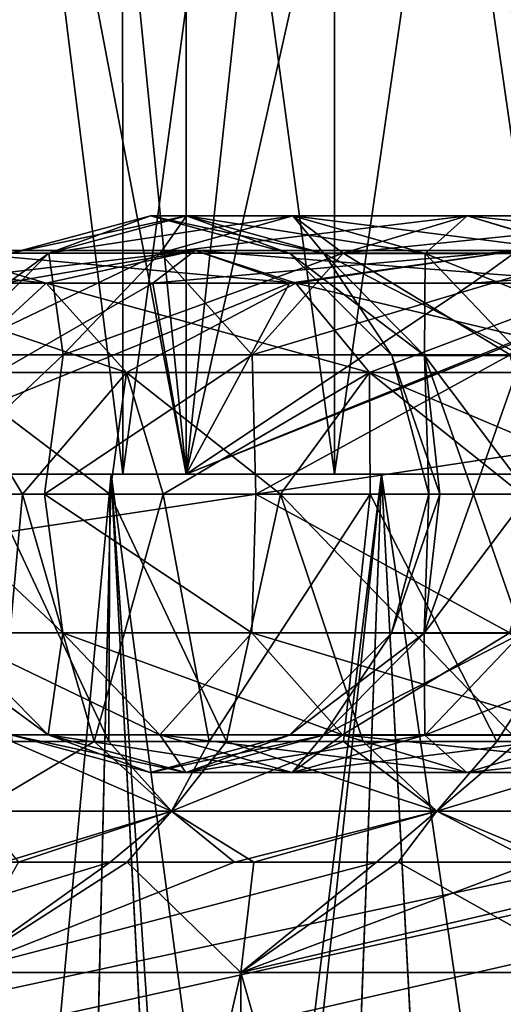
# Model space of a CAD drawing. Header units: metres. Extents: x -104 to 104, y -111 to 38.
# Tile 833 of 848: x 67.77 to 69.16, y 14.98 to 17.81. Entities that reach past the tile are written whole.
import ezdxf

# ---------------------------------------------------------------- set-up
doc = ezdxf.new("R2010")
doc.units = ezdxf.units.M
doc.layers.add('solid_509367_AD153', color=7, linetype='CONTINUOUS')

msp = doc.modelspace()

# ---------------------------------------------------------------- linework, layer by layer
at = {"layer": 'solid_509367_AD153'}
for points in [[(68.253166, 16.5, 7.651943), (67.704399, 22, 7.01426), (67.204811, 22, 6.337351)], [(67.204811, 16.5, 6.337351), (68.253166, 16.5, 7.651943), (67.204811, 22, 6.337351)], [(67.204811, 16.5, -6.337351), (67.704399, 22, -7.01426), (68.253166, 22, -7.651943)], [(68.253166, 16.5, -7.651943), (67.204811, 16.5, -6.337351), (68.253166, 22, -7.651943)], [(68.253166, 16.5, 7.651943), (68.253166, 22, 7.651943), (67.704399, 22, 7.01426)], [(69.485741, 16.5, 8.795604), (68.848053, 22, 8.246834), (68.253166, 22, 7.651943)], [(68.253166, 16.5, 7.651943), (69.485741, 16.5, 8.795604), (68.253166, 22, 7.651943)], [(68.253166, 16.5, -7.651943), (68.253166, 22, -7.651943), (68.848053, 22, -8.246834)], [(68.253166, 16.5, -7.651943), (68.848053, 22, -8.246834), (69.485741, 22, -8.795604)], [(69.485741, 16.5, -8.795604), (68.253166, 16.5, -7.651943), (69.485741, 22, -8.795604)], [(69.485741, 16.5, 8.795604), (69.485741, 22, 8.795604), (68.848053, 22, 8.246834)], [(67.507935, 16.5, -7.167895), (68.071373, 16.5, -7.822324), (67.508942, 21, -7.170133)], [(67.507935, 16.5, 7.167895), (67.508942, 21, 7.170133), (68.069199, 21, 7.82044)], [(68.071373, 16.5, 7.822324), (67.507935, 16.5, 7.167895), (68.069199, 21, 7.82044)], [(68.071373, 16.5, -7.822324), (68.069199, 21, -7.82044), (67.508942, 21, -7.170133)], [(68.679474, 16.5, -8.4313), (68.679558, 21, -8.430799), (68.069199, 21, -7.82044)], [(68.071373, 16.5, -7.822324), (68.679474, 16.5, -8.4313), (68.069199, 21, -7.82044)], [(68.071373, 16.5, 7.822324), (68.069199, 21, 7.82044), (68.679558, 21, 8.430799)], [(68.679474, 16.5, 8.4313), (68.071373, 16.5, 7.822324), (68.679558, 21, 8.430799)], [(68.679474, 16.5, -8.4313), (69.328087, 16.5, -8.989111), (68.679558, 21, -8.430799)], [(68.679474, 16.5, 8.4313), (68.679558, 21, 8.430799), (69.329865, 21, 8.991062)], [(69.328087, 16.5, 8.989111), (68.679474, 16.5, 8.4313), (69.329865, 21, 8.991062)], [(69.328087, 16.5, -8.989111), (69.329865, 21, -8.991062), (68.679558, 21, -8.430799)], [(-88.5, -7.5, -19), (-88.5, 19.5, -19), (88.5, 19.5, -19)], [(-36.57795, -7.5, -19), (-88.5, -7.5, -19), (88.5, 19.5, -19)], [(-34.248123, -7.626659, -19), (-36.57795, -7.5, -19), (88.5, 19.5, -19)], [(-31.945723, -8.004942, -19), (-34.248123, -7.626659, -19), (88.5, 19.5, -19)], [(31.945723, -8.004942, -19), (-31.945723, -8.004942, -19), (88.5, 19.5, -19)], [(88.5, -7.5, 19), (17.197384, 19.5, 19), (18.989754, 17.759771, 19)], [(88.5, -7.5, 19), (88.5, 19.5, 19), (17.197384, 19.5, 19)], [(34.248119, -7.626659, -19), (31.945723, -8.004942, -19), (88.5, 19.5, -19)], [(36.57795, -7.5, -19), (34.248119, -7.626659, -19), (88.5, 19.5, -19)], [(88.5, -7.5, -19), (36.57795, -7.5, -19), (88.5, 19.5, -19)], [(88.5, -7.5, 19), (18.989754, 17.759771, 19), (20.601439, 15.860648, 19)], [(67.858086, 17.135294, 1.368745), (68.150841, 17.242264), (67.750366, 17.135294)], [(68.253632, 17.242264, -1.306097), (67.750366, 17.135294), (68.150841, 17.242264)], [(67.858086, 17.135294, -1.368745), (67.750366, 17.135294), (68.253632, 17.242264, -1.306097)], [(67.858086, 17.135294, 1.368745), (68.253632, 17.242264, 1.306097), (68.150841, 17.242264)], [(67.858086, 17.135294, 1.368745), (68.178604, 17.135294, 2.703787), (68.253632, 17.242264, 1.306097)], [(67.858086, 17.135294, -1.368745), (68.253632, 17.242264, -1.306097), (68.559471, 17.242264, -2.580033)], [(68.178604, 17.135294, -2.703787), (67.858086, 17.135294, -1.368745), (68.559471, 17.242264, -2.580033)], [(68.253632, 17.242264, 1.306097), (68.551086, 17.134457), (68.150841, 17.242264)], [(68.648949, 17.134457, -1.243484), (68.150841, 17.242264), (68.551086, 17.134457)], [(68.253632, 17.242264, -1.306097), (68.150841, 17.242264), (68.648949, 17.134457, -1.243484)], [(68.178604, 17.135294, 2.703787), (68.559471, 17.242264, 2.580033), (68.253632, 17.242264, 1.306097)], [(68.178604, 17.135294, 2.703787), (68.704018, 17.135294, 3.972252), (68.559471, 17.242264, 2.580033)], [(68.178604, 17.135294, -2.703787), (68.559471, 17.242264, -2.580033), (69.060844, 17.242264, -3.79044)], [(68.704018, 17.135294, -3.972252), (68.178604, 17.135294, -2.703787), (69.060844, 17.242264, -3.79044)], [(68.253632, 17.242264, 1.306097), (68.648949, 17.134457, 1.243484), (68.551086, 17.134457)], [(68.253632, 17.242264, 1.306097), (68.559471, 17.242264, 2.580033), (68.648949, 17.134457, 1.243484)], [(68.253632, 17.242264, -1.306097), (68.648949, 17.134457, -1.243484), (68.940132, 17.134457, -2.456349)], [(68.559471, 17.242264, -2.580033), (68.253632, 17.242264, -1.306097), (68.940132, 17.134457, -2.456349)], [(68.559471, 17.242264, 2.580033), (68.940132, 17.134457, 2.456349), (68.648949, 17.134457, 1.243484)], [(68.559471, 17.242264, 2.580033), (69.060844, 17.242264, 3.79044), (68.940132, 17.134457, 2.456349)], [(68.704018, 17.135294, 3.972252), (69.060844, 17.242264, 3.79044), (68.559471, 17.242264, 2.580033)], [(68.559471, 17.242264, -2.580033), (68.940132, 17.134457, -2.456349), (69.417465, 17.134457, -3.608731)], [(69.060844, 17.242264, -3.79044), (68.559471, 17.242264, -2.580033), (69.417465, 17.134457, -3.608731)], [(68.704018, 17.135294, 3.972252), (69.421394, 17.135294, 5.142908), (69.060844, 17.242264, 3.79044)], [(68.704018, 17.135294, -3.972252), (69.060844, 17.242264, -3.79044), (69.745384, 17.242264, -4.907515)], [(69.421394, 17.135294, -5.142908), (68.704018, 17.135294, -3.972252), (69.745384, 17.242264, -4.907515)], [(69.060844, 17.242264, 3.79044), (69.417465, 17.134457, 3.608731), (68.940132, 17.134457, 2.456349)], [(69.060844, 17.242264, 3.79044), (69.745384, 17.242264, 4.907515), (69.417465, 17.134457, 3.608731)], [(69.421394, 17.135294, 5.142908), (69.745384, 17.242264, 4.907515), (69.060844, 17.242264, 3.79044)], [(69.060844, 17.242264, -3.79044), (69.417465, 17.134457, -3.608731), (70.069199, 17.134457, -4.672254)], [(69.745384, 17.242264, -4.907515), (69.060844, 17.242264, -3.79044), (70.069199, 17.134457, -4.672254)], [(66.99205, 17.142265, 2.932814), (67.326805, 17.0483, 2.829556), (67.850983, 17.0483, 4.165146)], [(67.535362, 17.142265, 4.317143), (66.99205, 17.142265, 2.932814), (67.850983, 17.0483, 4.165146)], [(67.535362, 17.142265, -4.317143), (67.850983, 17.0483, -4.165146), (67.326805, 17.0483, -2.829556)], [(67.858086, 17.135294, -1.368745), (67.457176, 16.842264), (67.750366, 17.135294)], [(67.568512, 16.842264, -1.414609), (67.457176, 16.842264), (67.858086, 17.135294, -1.368745)], [(68.278923, 17.142265, 5.605035), (68.15757, 17.048483, 6.041017), (67.474983, 17.048483, 4.963771)], [(68.278923, 17.142265, 5.605035), (67.474983, 17.048483, 4.963771), (67.535362, 17.142265, 4.317143)], [(67.535362, 17.142265, -4.317143), (67.729996, 17.048483, -5.40157), (68.278923, 17.142265, -5.605035)], [(67.535362, 17.142265, 4.317143), (67.850983, 17.0483, 4.165146), (68.568367, 17.0483, 5.407694)], [(68.278923, 17.142265, 5.605035), (67.535362, 17.142265, 4.317143), (68.568367, 17.0483, 5.407694)], [(67.535362, 17.142265, -4.317143), (68.278923, 17.142265, -5.605035), (67.850983, 17.0483, -4.165146)], [(67.568512, 16.842264, 1.414609), (67.858086, 17.135294, 1.368745), (67.750366, 17.135294)], [(67.568512, 16.842264, 1.414609), (67.899765, 16.842264, 2.794385), (67.858086, 17.135294, 1.368745)], [(67.568512, 16.842264, -1.414609), (67.858086, 17.135294, -1.368745), (68.178604, 17.135294, -2.703787)], [(67.899765, 16.842264, -2.794385), (67.568512, 16.842264, -1.414609), (68.178604, 17.135294, -2.703787)], [(68.278923, 17.142265, -5.605035), (67.729996, 17.048483, -5.40157), (68.549995, 17.048483, -6.548849)], [(68.278923, 17.142265, -5.605035), (68.568367, 17.0483, -5.407694), (67.850983, 17.0483, -4.165146)], [(67.899765, 16.842264, 2.794385), (68.178604, 17.135294, 2.703787), (67.858086, 17.135294, 1.368745)], [(67.899765, 16.842264, 2.794385), (68.442787, 16.842264, 4.105354), (68.178604, 17.135294, 2.703787)], [(67.899765, 16.842264, -2.794385), (68.178604, 17.135294, -2.703787), (68.704018, 17.135294, -3.972252)], [(68.442787, 16.842264, -4.105354), (67.899765, 16.842264, -2.794385), (68.704018, 17.135294, -3.972252)], [(69.206131, 17.142265, 6.767719), (69.075844, 17.048483, 7.139463), (68.15757, 17.048483, 6.041017)], [(69.206131, 17.142265, 6.767719), (68.15757, 17.048483, 6.041017), (68.278923, 17.142265, 5.605035)], [(68.442787, 16.842264, 4.105354), (68.704018, 17.135294, 3.972252), (68.178604, 17.135294, 2.703787)], [(68.278923, 17.142265, -5.605035), (68.549995, 17.048483, -6.548849), (69.206131, 17.142265, -6.767719)], [(68.278923, 17.142265, 5.605035), (68.568367, 17.0483, 5.407694), (69.462936, 17.0483, 6.529442)], [(69.206131, 17.142265, 6.767719), (68.278923, 17.142265, 5.605035), (69.462936, 17.0483, 6.529442)], [(68.278923, 17.142265, -5.605035), (69.206131, 17.142265, -6.767719), (68.568367, 17.0483, -5.407694)], [(68.442787, 16.842264, 4.105354), (69.184204, 16.842264, 5.315237), (68.704018, 17.135294, 3.972252)], [(68.442787, 16.842264, -4.105354), (68.704018, 17.135294, -3.972252), (69.421394, 17.135294, -5.142908)], [(69.184204, 16.842264, -5.315237), (68.442787, 16.842264, -4.105354), (69.421394, 17.135294, -5.142908)], [(69.206131, 17.142265, -6.767719), (68.549995, 17.048483, -6.548849), (69.606308, 17.048483, -7.65291)], [(68.648949, 17.134457, 1.243484), (68.843658, 16.840813), (68.551086, 17.134457)], [(68.93792, 16.840813, -1.197716), (68.551086, 17.134457), (68.843658, 16.840813)], [(68.648949, 17.134457, -1.243484), (68.551086, 17.134457), (68.93792, 16.840813, -1.197716)], [(69.206131, 17.142265, -6.767719), (69.462936, 17.0483, -6.529442), (68.568367, 17.0483, -5.407694)], [(68.648949, 17.134457, 1.243484), (68.93792, 16.840813, 1.197716), (68.843658, 16.840813)], [(68.648949, 17.134457, 1.243484), (68.940132, 17.134457, 2.456349), (68.93792, 16.840813, 1.197716)], [(68.648949, 17.134457, -1.243484), (68.93792, 16.840813, -1.197716), (69.218384, 16.840813, -2.36594)], [(68.940132, 17.134457, -2.456349), (68.648949, 17.134457, -1.243484), (69.218384, 16.840813, -2.36594)], [(69.184204, 16.842264, 5.315237), (69.421394, 17.135294, 5.142908), (68.704018, 17.135294, 3.972252)], [(68.940132, 17.134457, 2.456349), (69.218384, 16.840813, 2.36594), (68.93792, 16.840813, 1.197716)], [(68.940132, 17.134457, 2.456349), (69.417465, 17.134457, 3.608731), (69.218384, 16.840813, 2.36594)], [(68.940132, 17.134457, -2.456349), (69.218384, 16.840813, -2.36594), (69.678146, 16.840813, -3.475907)], [(69.417465, 17.134457, -3.608731), (68.940132, 17.134457, -2.456349), (69.678146, 16.840813, -3.475907)], [(70.29628, 17.142265, 7.779223), (69.626564, 17.048483, 7.671109), (69.075844, 17.048483, 7.139463)], [(70.29628, 17.142265, 7.779223), (69.075844, 17.048483, 7.139463), (69.206131, 17.142265, 6.767719)], [(68.15757, 17.048483, 6.041017), (68.253166, 16.5, 7.651943), (67.204811, 16.5, 6.337351)], [(67.474983, 17.048483, 4.963771), (68.15757, 17.048483, 6.041017), (67.204811, 16.5, 6.337351)], [(68.549995, 17.048483, -6.548849), (67.204811, 16.5, -6.337351), (68.253166, 16.5, -7.651943)], [(68.549995, 17.048483, -6.548849), (67.729996, 17.048483, -5.40157), (67.204811, 16.5, -6.337351)], [(67.326805, 17.0483, 2.829556), (67.571686, 16.79163, 2.75402), (68.081871, 16.79163, 4.053957)], [(67.850983, 17.0483, 4.165146), (67.326805, 17.0483, 2.829556), (68.081871, 16.79163, 4.053957)], [(67.326805, 17.0483, -2.829556), (67.850983, 17.0483, -4.165146), (67.571686, 16.79163, -2.75402)], [(67.850983, 17.0483, -4.165146), (68.081871, 16.79163, -4.053957), (67.571686, 16.79163, -2.75402)], [(67.850983, 17.0483, 4.165146), (68.081871, 16.79163, 4.053957), (68.780106, 16.79163, 5.263334)], [(68.568367, 17.0483, 5.407694), (67.850983, 17.0483, 4.165146), (68.780106, 16.79163, 5.263334)], [(67.850983, 17.0483, -4.165146), (68.568367, 17.0483, -5.407694), (68.081871, 16.79163, -4.053957)], [(68.568367, 17.0483, -5.407694), (68.780106, 16.79163, -5.263334), (68.081871, 16.79163, -4.053957)], [(68.15757, 17.048483, 6.041017), (69.075844, 17.048483, 7.139463), (68.253166, 16.5, 7.651943)], [(69.626564, 17.048483, 7.671109), (69.485741, 16.5, 8.795604), (68.253166, 16.5, 7.651943)], [(69.075844, 17.048483, 7.139463), (69.626564, 17.048483, 7.671109), (68.253166, 16.5, 7.651943)], [(69.606308, 17.048483, -7.65291), (68.253166, 16.5, -7.651943), (69.485741, 16.5, -8.795604)], [(69.606308, 17.048483, -7.65291), (68.549995, 17.048483, -6.548849), (68.253166, 16.5, -7.651943)], [(68.568367, 17.0483, 5.407694), (68.780106, 16.79163, 5.263334), (69.650795, 16.79163, 6.355137)], [(69.462936, 17.0483, 6.529442), (68.568367, 17.0483, 5.407694), (69.650795, 16.79163, 6.355137)], [(68.568367, 17.0483, -5.407694), (69.462936, 17.0483, -6.529442), (68.780106, 16.79163, -5.263334)], [(69.462936, 17.0483, -6.529442), (69.650795, 16.79163, -6.355137), (68.780106, 16.79163, -5.263334)], [(67.899765, 16.842264, 2.794385), (67.474792, 16.442265, 1.50604), (67.845772, 16.442265, 2.971)], [(67.568512, 16.842264, 1.414609), (67.474792, 16.442265, 1.50604), (67.899765, 16.842264, 2.794385)], [(67.899765, 16.842264, -2.794385), (67.845772, 16.442265, -2.971), (67.474792, 16.442265, -1.50604)], [(67.899765, 16.842264, -2.794385), (67.474792, 16.442265, -1.50604), (67.568512, 16.842264, -1.414609)], [(68.442787, 16.842264, 4.105354), (67.845772, 16.442265, 2.971), (68.452812, 16.442265, 4.354918)], [(67.899765, 16.842264, 2.794385), (67.845772, 16.442265, 2.971), (68.442787, 16.842264, 4.105354)], [(68.442787, 16.842264, -4.105354), (68.452812, 16.442265, -4.354918), (67.845772, 16.442265, -2.971)], [(68.442787, 16.842264, -4.105354), (67.845772, 16.442265, -2.971), (67.899765, 16.842264, -2.794385)], [(68.442787, 16.842264, 4.105354), (68.452812, 16.442265, 4.354918), (69.184204, 16.842264, 5.315237)], [(69.184204, 16.842264, -5.315237), (68.452812, 16.442265, -4.354918), (68.442787, 16.842264, -4.105354)], [(69.184204, 16.842264, 5.315237), (68.452812, 16.442265, 4.354918), (69.279366, 16.442265, 5.620046)], [(69.184204, 16.842264, -5.315237), (69.279366, 16.442265, -5.620046), (68.452812, 16.442265, -4.354918)], [(68.843658, 16.840813), (68.93792, 16.840813, 1.197716), (68.949997, 16.442265)], [(68.982208, 16.442265, -0.696626), (68.843658, 16.840813), (68.949997, 16.442265)], [(68.93792, 16.840813, -1.197716), (68.843658, 16.840813), (68.982208, 16.442265, -0.696626)], [(68.93792, 16.840813, 1.197716), (68.982208, 16.442265, 0.696626), (68.949997, 16.442265)], [(68.93792, 16.840813, 1.197716), (69.078552, 16.442265, 1.387309), (68.982208, 16.442265, 0.696626)], [(68.93792, 16.840813, 1.197716), (69.218384, 16.840813, 2.36594), (69.078552, 16.442265, 1.387309)], [(68.93792, 16.840813, -1.197716), (68.982208, 16.442265, -0.696626), (69.078552, 16.442265, -1.387309)], [(68.93792, 16.840813, -1.197716), (69.078552, 16.442265, -1.387309), (69.238213, 16.442265, -2.066156)], [(69.218384, 16.840813, -2.36594), (68.93792, 16.840813, -1.197716), (69.238213, 16.442265, -2.066156)], [(69.218384, 16.840813, 2.36594), (69.238213, 16.442265, 2.066156), (69.078552, 16.442265, 1.387309)], [(67.571686, 16.79163, -2.75402), (67.782219, 16.442265, -3.092377), (67.514343, 16.442265, -2.195566)], [(67.571686, 16.79163, 2.75402), (67.696152, 16.442265, 2.838101), (68.03405, 16.442265, 3.72695)], [(68.081871, 16.79163, 4.053957), (67.571686, 16.79163, 2.75402), (68.03405, 16.442265, 3.72695)], [(67.571686, 16.79163, -2.75402), (68.081871, 16.79163, -4.053957), (67.782219, 16.442265, -3.092377)], [(68.081871, 16.79163, -4.053957), (68.187332, 16.442265, -4.057343), (67.782219, 16.442265, -3.092377)], [(68.081871, 16.79163, 4.053957), (68.03405, 16.442265, 3.72695), (68.524414, 16.442265, 4.685347)], [(68.780106, 16.79163, 5.263334), (68.081871, 16.79163, 4.053957), (68.524414, 16.442265, 4.685347)], [(68.081871, 16.79163, -4.053957), (68.780106, 16.79163, -5.263334), (68.187332, 16.442265, -4.057343)], [(68.780106, 16.79163, -5.263334), (68.781441, 16.442265, -5.097681), (68.187332, 16.442265, -4.057343)], [(68.780106, 16.79163, 5.263334), (68.524414, 16.442265, 4.685347), (69.217262, 16.442265, 5.702999)], [(69.650795, 16.79163, 6.355137), (68.780106, 16.79163, 5.263334), (69.217262, 16.442265, 5.702999)], [(68.780106, 16.79163, -5.263334), (69.605972, 16.442265, -6.167247), (68.781441, 16.442265, -5.097681)], [(68.780106, 16.79163, -5.263334), (69.650795, 16.79163, -6.355137), (69.605972, 16.442265, -6.167247)], [(67.464523, 16.5, -2.932928), (67.655464, 12.430056, -3.467595), (67.938217, 12.26438, -4.116544)], [(67.464523, 16.5, -2.932928), (67.938217, 12.26438, -4.116544), (68.037056, 16.5, -4.315154)], [(68.037056, 16.5, 4.315154), (67.655754, 12.429872, 3.468334), (67.464523, 16.5, 2.932928)], [(68.037056, 16.5, 4.315154), (67.464523, 16.5, 2.932928), (67.507935, 16.5, 7.167895)], [(67.464523, 16.5, -2.932928), (68.037056, 16.5, -4.315154), (67.507935, 16.5, -7.167895)], [(68.037056, 16.5, 4.315154), (67.507935, 16.5, 7.167895), (68.071373, 16.5, 7.822324)], [(68.037056, 16.5, -4.315154), (68.071373, 16.5, -7.822324), (67.507935, 16.5, -7.167895)], [(68.037056, 16.5, 4.315154), (67.938583, 12.264176, 4.117304), (67.655754, 12.429872, 3.468334)], [(68.037056, 16.5, -4.315154), (67.938217, 12.26438, -4.116544), (68.268501, 12.103963, -4.742623)], [(68.037056, 16.5, 4.315154), (68.268875, 12.103781, 4.743269), (67.938583, 12.264176, 4.117304)], [(68.037056, 16.5, -4.315154), (68.335678, 12.074466, -4.857351), (68.644012, 11.949865, -5.341676)], [(68.037056, 16.5, -4.315154), (68.268501, 12.103963, -4.742623), (68.335678, 12.074466, -4.857351)], [(68.037056, 16.5, -4.315154), (68.644012, 11.949865, -5.341676), (68.814308, 16.5, -5.582286)], [(68.814308, 16.5, 5.582286), (68.268875, 12.103781, 4.743269), (68.037056, 16.5, 4.315154)], [(68.814308, 16.5, 5.582286), (68.037056, 16.5, 4.315154), (68.679474, 16.5, 8.4313)], [(68.037056, 16.5, 4.315154), (68.071373, 16.5, 7.822324), (68.679474, 16.5, 8.4313)], [(68.037056, 16.5, -4.315154), (68.814308, 16.5, -5.582286), (68.071373, 16.5, -7.822324)], [(68.814308, 16.5, -5.582286), (68.679474, 16.5, -8.4313), (68.071373, 16.5, -7.822324)], [(68.814308, 16.5, 5.582286), (68.335648, 12.074464, 4.857294), (68.268875, 12.103781, 4.743269)], [(68.814308, 16.5, 5.582286), (68.644379, 11.949715, 5.342208), (68.335648, 12.074464, 4.857294)], [(68.814308, 16.5, -5.582286), (68.644012, 11.949865, -5.341676), (69.061874, 11.803985, -5.909681)], [(68.814308, 16.5, 5.582286), (69.062332, 11.80383, 5.910254), (68.644379, 11.949715, 5.342208)], [(68.814308, 16.5, 5.582286), (68.679474, 16.5, 8.4313), (69.328087, 16.5, 8.989111)], [(68.814308, 16.5, -5.582286), (69.328087, 16.5, -8.989111), (68.679474, 16.5, -8.4313)], [(68.814308, 16.5, -5.582286), (69.061874, 11.803985, -5.909681), (69.519516, 11.665712, -6.443825)], [(68.814308, 16.5, -5.582286), (69.519516, 11.665712, -6.443825), (69.782486, 16.5, -6.717515)], [(69.782486, 16.5, 6.717515), (69.062332, 11.80383, 5.910254), (68.814308, 16.5, 5.582286)], [(69.782486, 16.5, 6.717515), (68.814308, 16.5, 5.582286), (69.328087, 16.5, 8.989111)], [(68.814308, 16.5, -5.582286), (69.782486, 16.5, -6.717515), (69.328087, 16.5, -8.989111)], [(69.782486, 16.5, 6.717515), (69.520233, 11.665516, 6.444601), (69.062332, 11.80383, 5.910254)], [(67.898972, 16.043716, 2.794644), (67.845772, 16.442265, 2.971), (67.474792, 16.442265, 1.50604)], [(67.567688, 16.043716, 1.41474), (67.898972, 16.043716, 2.794644), (67.474792, 16.442265, 1.50604)], [(67.474792, 16.442265, -1.50604), (67.898972, 16.043716, -2.794644), (67.567688, 16.043716, -1.41474)], [(67.474792, 16.442265, -1.50604), (67.845772, 16.442265, -2.971), (67.898972, 16.043716, -2.794644)], [(67.514343, 16.442265, -2.195566), (67.782219, 16.442265, -3.092377), (67.717873, 15.73094, -2.904611)], [(68.030952, 15.73094, 3.719902), (68.03405, 16.442265, 3.72695), (67.696152, 16.442265, 2.838101)], [(67.751709, 15.73094, 3.00497), (68.030952, 15.73094, 3.719902), (67.696152, 16.442265, 2.838101)], [(67.782219, 16.442265, -3.092377), (67.988976, 15.73094, -3.622847), (67.717873, 15.73094, -2.904611)], [(67.782219, 16.442265, -3.092377), (68.187332, 16.442265, -4.057343), (67.988976, 15.73094, -3.622847)], [(68.442039, 16.043716, 4.105734), (68.452812, 16.442265, 4.354918), (67.845772, 16.442265, 2.971)], [(67.898972, 16.043716, 2.794644), (68.442039, 16.043716, 4.105734), (67.845772, 16.442265, 2.971)], [(67.845772, 16.442265, -2.971), (68.442039, 16.043716, -4.105734), (67.898972, 16.043716, -2.794644)], [(67.845772, 16.442265, -2.971), (68.452812, 16.442265, -4.354918), (68.442039, 16.043716, -4.105734)], [(68.187332, 16.442265, -4.057343), (68.318909, 15.73094, -4.31651), (67.988976, 15.73094, -3.622847)], [(68.030952, 15.73094, 3.719902), (68.368523, 15.73094, 4.409265), (68.03405, 16.442265, 3.72695)], [(68.368523, 15.73094, 4.409265), (68.524414, 16.442265, 4.685347), (68.03405, 16.442265, 3.72695)], [(68.187332, 16.442265, -4.057343), (68.781441, 16.442265, -5.097681), (68.318909, 15.73094, -4.31651)], [(68.781441, 16.442265, -5.097681), (68.705353, 15.73094, -4.980559), (68.318909, 15.73094, -4.31651)], [(68.368523, 15.73094, 4.409265), (68.761772, 15.73094, 5.06777), (68.524414, 16.442265, 4.685347)], [(68.442039, 16.043716, 4.105734), (69.183525, 16.043716, 5.315728), (68.452812, 16.442265, 4.354918)], [(68.452812, 16.442265, -4.354918), (69.183525, 16.043716, -5.315728), (68.442039, 16.043716, -4.105734)], [(69.183525, 16.043716, 5.315728), (69.279366, 16.442265, 5.620046), (68.452812, 16.442265, 4.354918)], [(68.452812, 16.442265, -4.354918), (69.279366, 16.442265, -5.620046), (69.183525, 16.043716, -5.315728)], [(69.208542, 15.73094, 5.691847), (69.217262, 16.442265, 5.702999), (68.524414, 16.442265, 4.685347)], [(68.761772, 15.73094, 5.06777), (69.208542, 15.73094, 5.691847), (68.524414, 16.442265, 4.685347)], [(68.781441, 16.442265, -5.097681), (69.145401, 15.73094, -5.610026), (68.705353, 15.73094, -4.980559)], [(68.781441, 16.442265, -5.097681), (69.605972, 16.442265, -6.167247), (69.145401, 15.73094, -5.610026)], [(68.982208, 16.442265, 0.696626), (68.937096, 16.042265, 1.197847), (68.842819, 16.042265)], [(68.982208, 16.442265, 0.696626), (68.842819, 16.042265), (68.949997, 16.442265)], [(68.937096, 16.042265, -1.197847), (68.949997, 16.442265), (68.842819, 16.042265)], [(69.238213, 16.442265, 2.066156), (69.21759, 16.042265, 2.366199), (68.937096, 16.042265, 1.197847)], [(69.078552, 16.442265, 1.387309), (69.238213, 16.442265, 2.066156), (68.937096, 16.042265, 1.197847)], [(68.982208, 16.442265, 0.696626), (69.078552, 16.442265, 1.387309), (68.937096, 16.042265, 1.197847)], [(68.982208, 16.442265, -0.696626), (68.949997, 16.442265), (68.937096, 16.042265, -1.197847)], [(69.078552, 16.442265, -1.387309), (68.937096, 16.042265, -1.197847), (69.21759, 16.042265, -2.366199)], [(69.078552, 16.442265, -1.387309), (68.982208, 16.442265, -0.696626), (68.937096, 16.042265, -1.197847)], [(69.238213, 16.442265, -2.066156), (69.078552, 16.442265, -1.387309), (69.21759, 16.042265, -2.366199)], [(69.605972, 16.442265, -6.167247), (69.635887, 15.73094, -6.200522), (69.145401, 15.73094, -5.610026)], [(67.856651, 15.750073, 1.368972), (67.567688, 16.043716, 1.41474), (67.456345, 16.043716)], [(67.856651, 15.750073, 1.368972), (67.456345, 16.043716), (67.748909, 15.750073)], [(68.177223, 15.750073, 2.704235), (67.898972, 16.043716, 2.794644), (67.567688, 16.043716, 1.41474)], [(67.856651, 15.750073, 1.368972), (68.177223, 15.750073, 2.704235), (67.567688, 16.043716, 1.41474)], [(67.856651, 15.750073, -1.368972), (67.748909, 15.750073), (67.567688, 16.043716, -1.41474)], [(67.856651, 15.750073, -1.368972), (67.567688, 16.043716, -1.41474), (67.898972, 16.043716, -2.794644)], [(68.177223, 15.750073, -2.704235), (67.856651, 15.750073, -1.368972), (67.898972, 16.043716, -2.794644)], [(68.702721, 15.750073, 3.972911), (68.442039, 16.043716, 4.105734), (67.898972, 16.043716, 2.794644)], [(68.177223, 15.750073, 2.704235), (68.702721, 15.750073, 3.972911), (67.898972, 16.043716, 2.794644)], [(68.177223, 15.750073, -2.704235), (67.898972, 16.043716, -2.794644), (68.442039, 16.043716, -4.105734)], [(68.702721, 15.750073, -3.972911), (68.177223, 15.750073, -2.704235), (68.442039, 16.043716, -4.105734)], [(69.420219, 15.750073, 5.14376), (69.183525, 16.043716, 5.315728), (68.442039, 16.043716, 4.105734)], [(68.702721, 15.750073, 3.972911), (69.420219, 15.750073, 5.14376), (68.442039, 16.043716, 4.105734)], [(68.702721, 15.750073, -3.972911), (68.442039, 16.043716, -4.105734), (69.183525, 16.043716, -5.315728)], [(68.937096, 16.042265, 1.197847), (68.647522, 15.749235, 1.243711), (68.549637, 15.749235)], [(68.937096, 16.042265, 1.197847), (68.549637, 15.749235), (68.842819, 16.042265)], [(68.647522, 15.749235, -1.243711), (68.842819, 16.042265), (68.549637, 15.749235)], [(69.21759, 16.042265, 2.366199), (68.938759, 15.749235, 2.456797), (68.647522, 15.749235, 1.243711)], [(68.937096, 16.042265, 1.197847), (69.21759, 16.042265, 2.366199), (68.647522, 15.749235, 1.243711)], [(68.937096, 16.042265, -1.197847), (68.842819, 16.042265), (68.647522, 15.749235, -1.243711)], [(68.937096, 16.042265, -1.197847), (68.647522, 15.749235, -1.243711), (68.938759, 15.749235, -2.456797)], [(69.420219, 15.750073, -5.14376), (68.702721, 15.750073, -3.972911), (69.183525, 16.043716, -5.315728)], [(69.21759, 16.042265, -2.366199), (68.937096, 16.042265, -1.197847), (68.938759, 15.749235, -2.456797)], [(69.677406, 16.042265, 3.476287), (69.416176, 15.749235, 3.609389), (68.938759, 15.749235, 2.456797)], [(69.21759, 16.042265, 2.366199), (69.677406, 16.042265, 3.476287), (68.938759, 15.749235, 2.456797)], [(69.21759, 16.042265, -2.366199), (68.938759, 15.749235, -2.456797), (69.416176, 15.749235, -3.609389)], [(88.5, -7.5, 19), (20.601439, 15.860648, 19), (22.036695, 13.796837, 19)], [(68.251976, 15.642265, 1.306359), (67.856651, 15.750073, 1.368972), (67.748909, 15.750073)], [(68.251976, 15.642265, 1.306359), (67.748909, 15.750073), (68.149162, 15.642265)], [(67.856651, 15.750073, -1.368972), (68.149162, 15.642265), (67.748909, 15.750073)], [(68.557884, 15.642265, 2.580551), (68.177223, 15.750073, 2.704235), (67.856651, 15.750073, 1.368972)], [(68.251976, 15.642265, 1.306359), (68.557884, 15.642265, 2.580551), (67.856651, 15.750073, 1.368972)], [(68.251976, 15.642265, -1.306359), (68.149162, 15.642265), (67.856651, 15.750073, -1.368972)], [(68.251976, 15.642265, -1.306359), (67.856651, 15.750073, -1.368972), (68.177223, 15.750073, -2.704235)], [(68.647522, 15.749235, 1.243711), (68.251976, 15.642265, 1.306359), (68.149162, 15.642265)], [(68.647522, 15.749235, 1.243711), (68.149162, 15.642265), (68.549637, 15.749235)], [(68.251976, 15.642265, -1.306359), (68.549637, 15.749235), (68.149162, 15.642265)], [(69.059349, 15.642265, 3.791201), (68.702721, 15.750073, 3.972911), (68.177223, 15.750073, 2.704235)], [(68.557884, 15.642265, 2.580551), (69.059349, 15.642265, 3.791201), (68.177223, 15.750073, 2.704235)], [(68.557884, 15.642265, -2.580551), (68.177223, 15.750073, -2.704235), (68.702721, 15.750073, -3.972911)], [(68.557884, 15.642265, -2.580551), (68.251976, 15.642265, -1.306359), (68.177223, 15.750073, -2.704235)], [(68.938759, 15.749235, 2.456797), (68.557884, 15.642265, 2.580551), (68.251976, 15.642265, 1.306359)], [(68.647522, 15.749235, 1.243711), (68.938759, 15.749235, 2.456797), (68.251976, 15.642265, 1.306359)], [(68.647522, 15.749235, -1.243711), (68.549637, 15.749235), (68.251976, 15.642265, -1.306359)], [(68.647522, 15.749235, -1.243711), (68.251976, 15.642265, -1.306359), (68.557884, 15.642265, -2.580551)], [(69.059349, 15.642265, -3.791201), (68.557884, 15.642265, -2.580551), (68.702721, 15.750073, -3.972911)], [(69.416176, 15.749235, 3.609389), (69.059349, 15.642265, 3.791201), (68.557884, 15.642265, 2.580551)], [(68.938759, 15.749235, 2.456797), (69.416176, 15.749235, 3.609389), (68.557884, 15.642265, 2.580551)], [(68.938759, 15.749235, -2.456797), (68.557884, 15.642265, -2.580551), (69.059349, 15.642265, -3.791201)], [(68.938759, 15.749235, -2.456797), (68.647522, 15.749235, -1.243711), (68.557884, 15.642265, -2.580551)], [(69.744034, 15.642265, 4.908499), (69.420219, 15.750073, 5.14376), (68.702721, 15.750073, 3.972911)], [(69.059349, 15.642265, 3.791201), (69.744034, 15.642265, 4.908499), (68.702721, 15.750073, 3.972911)], [(69.059349, 15.642265, -3.791201), (68.702721, 15.750073, -3.972911), (69.420219, 15.750073, -5.14376)], [(69.416176, 15.749235, -3.609389), (68.938759, 15.749235, -2.456797), (69.059349, 15.642265, -3.791201)], [(69.744034, 15.642265, -4.908499), (69.059349, 15.642265, -3.791201), (69.420219, 15.750073, -5.14376)], [(70.068024, 15.749235, 4.673106), (69.744034, 15.642265, 4.908499), (69.059349, 15.642265, 3.791201)], [(69.416176, 15.749235, 3.609389), (70.068024, 15.749235, 4.673106), (69.059349, 15.642265, 3.791201)], [(69.416176, 15.749235, -3.609389), (69.059349, 15.642265, -3.791201), (69.744034, 15.642265, -4.908499)], [(68.210442, 15.530939, 4.223742), (67.751709, 15.73094, 3.00497), (67.651756, 15.530939, 2.874968)], [(67.651756, 15.530939, -2.874968), (67.717873, 15.73094, -2.904611), (67.988976, 15.73094, -3.622847)], [(67.651756, 15.530939, -2.874968), (67.988976, 15.73094, -3.622847), (68.210442, 15.530939, -4.223742)], [(68.210442, 15.530939, 4.223742), (68.030952, 15.73094, 3.719902), (67.751709, 15.73094, 3.00497)], [(68.210442, 15.530939, -4.223742), (67.988976, 15.73094, -3.622847), (68.318909, 15.73094, -4.31651)], [(68.210442, 15.530939, 4.223742), (68.368523, 15.73094, 4.409265), (68.030952, 15.73094, 3.719902)], [(68.973236, 15.530939, 5.468513), (68.368523, 15.73094, 4.409265), (68.210442, 15.530939, 4.223742)], [(68.210442, 15.530939, -4.223742), (68.318909, 15.73094, -4.31651), (68.705353, 15.73094, -4.980559)], [(68.210442, 15.530939, -4.223742), (68.705353, 15.73094, -4.980559), (68.973236, 15.530939, -5.468513)], [(68.973236, 15.530939, 5.468513), (68.761772, 15.73094, 5.06777), (68.368523, 15.73094, 4.409265)], [(68.973236, 15.530939, -5.468513), (68.705353, 15.73094, -4.980559), (69.145401, 15.73094, -5.610026)], [(68.973236, 15.530939, 5.468513), (69.208542, 15.73094, 5.691847), (68.761772, 15.73094, 5.06777)], [(69.921371, 15.530939, 6.578632), (69.208542, 15.73094, 5.691847), (68.973236, 15.530939, 5.468513)], [(68.973236, 15.530939, -5.468513), (69.145401, 15.73094, -5.610026), (69.635887, 15.73094, -6.200522)], [(68.973236, 15.530939, -5.468513), (69.635887, 15.73094, -6.200522), (69.921371, 15.530939, -6.578632)], [(68.210442, 15.530939, 4.223742), (67.651756, 15.530939, 2.874968), (67.770805, 15.38453, 3.619896)], [(67.651756, 15.530939, -2.874968), (68.210442, 15.530939, -4.223742), (67.72998, 15.38453, -3.519839)], [(68.210442, 15.530939, -4.223742), (68.034744, 15.38453, -4.200224), (67.72998, 15.38453, -3.519839)], [(68.210442, 15.530939, 4.223742), (67.770805, 15.38453, 3.619896), (68.083176, 15.38453, 4.296467)], [(68.210442, 15.530939, -4.223742), (68.392242, 15.38453, -4.854555), (68.034744, 15.38453, -4.200224)], [(68.210442, 15.530939, 4.223742), (68.083176, 15.38453, 4.296467), (68.44751, 15.38453, 4.945695)], [(68.973236, 15.530939, 5.468513), (68.210442, 15.530939, 4.223742), (68.44751, 15.38453, 4.945695)], [(68.210442, 15.530939, -4.223742), (68.973236, 15.530939, -5.468513), (68.392242, 15.38453, -4.854555)], [(68.973236, 15.530939, -5.468513), (68.800209, 15.38453, -5.478656), (68.392242, 15.38453, -4.854555)], [(68.973236, 15.530939, 5.468513), (68.44751, 15.38453, 4.945695), (68.861908, 15.38453, 5.564351)], [(68.973236, 15.530939, -5.468513), (69.255798, 15.38453, -6.068279), (68.800209, 15.38453, -5.478656)], [(68.973236, 15.530939, 5.468513), (68.861908, 15.38453, 5.564351), (69.324226, 15.38453, 6.149049)], [(69.921371, 15.530939, 6.578632), (68.973236, 15.530939, 5.468513), (69.324226, 15.38453, 6.149049)], [(68.973236, 15.530939, -5.468513), (69.921371, 15.530939, -6.578632), (69.255798, 15.38453, -6.068279)], [(66.989433, 15.066987, -3.09017), (67.72998, 15.38453, -3.519839), (68.034744, 15.38453, -4.200224)], [(67.589935, 15.066987, -4.539905), (66.989433, 15.066987, -3.09017), (68.034744, 15.38453, -4.200224)], [(67.589935, 15.066987, 4.539905), (68.083176, 15.38453, 4.296467), (67.770805, 15.38453, 3.619896)], [(67.589935, 15.066987, 4.539905), (68.409828, 15.066987, 5.877852), (68.083176, 15.38453, 4.296467)], [(67.589935, 15.066987, -4.539905), (68.392242, 15.38453, -4.854555), (68.800209, 15.38453, -5.478656)], [(68.409828, 15.066987, -5.877852), (67.589935, 15.066987, -4.539905), (68.800209, 15.38453, -5.478656)], [(67.589935, 15.066987, -4.539905), (68.034744, 15.38453, -4.200224), (68.392242, 15.38453, -4.854555)], [(68.409828, 15.066987, 5.877852), (68.44751, 15.38453, 4.945695), (68.083176, 15.38453, 4.296467)], [(68.409828, 15.066987, 5.877852), (68.861908, 15.38453, 5.564351), (68.44751, 15.38453, 4.945695)], [(68.409828, 15.066987, 5.877852), (69.428932, 15.066987, 7.071068), (68.861908, 15.38453, 5.564351)], [(68.409828, 15.066987, -5.877852), (69.255798, 15.38453, -6.068279), (69.756424, 15.38453, -6.620171)], [(69.428932, 15.066987, -7.071068), (68.409828, 15.066987, -5.877852), (69.756424, 15.38453, -6.620171)], [(68.409828, 15.066987, -5.877852), (68.800209, 15.38453, -5.478656), (69.255798, 15.38453, -6.068279)], [(69.428932, 15.066987, 7.071068), (69.324226, 15.38453, 6.149049), (68.861908, 15.38453, 5.564351)], [(68.409828, 11.5, 5.877852), (68.409828, 15.066987, 5.877852), (67.589935, 15.066987, 4.539905)], [(67.589935, 11.5, 4.539905), (68.409828, 11.5, 5.877852), (67.589935, 15.066987, 4.539905)], [(67.589935, 11.5, -4.539905), (67.589935, 15.066987, -4.539905), (68.409828, 15.066987, -5.877852)], [(68.409828, 11.5, -5.877852), (67.589935, 11.5, -4.539905), (68.409828, 15.066987, -5.877852)], [(69.428932, 11.5, 7.071068), (69.428932, 15.066987, 7.071068), (68.409828, 15.066987, 5.877852)], [(68.409828, 11.5, 5.877852), (69.428932, 11.5, 7.071068), (68.409828, 15.066987, 5.877852)], [(68.409828, 11.5, -5.877852), (68.409828, 15.066987, -5.877852), (69.428932, 15.066987, -7.071068)], [(69.428932, 11.5, -7.071068), (68.409828, 11.5, -5.877852), (69.428932, 15.066987, -7.071068)]]:
    msp.add_3dface(points, dxfattribs=at)

doc.saveas('drawing.dxf')
